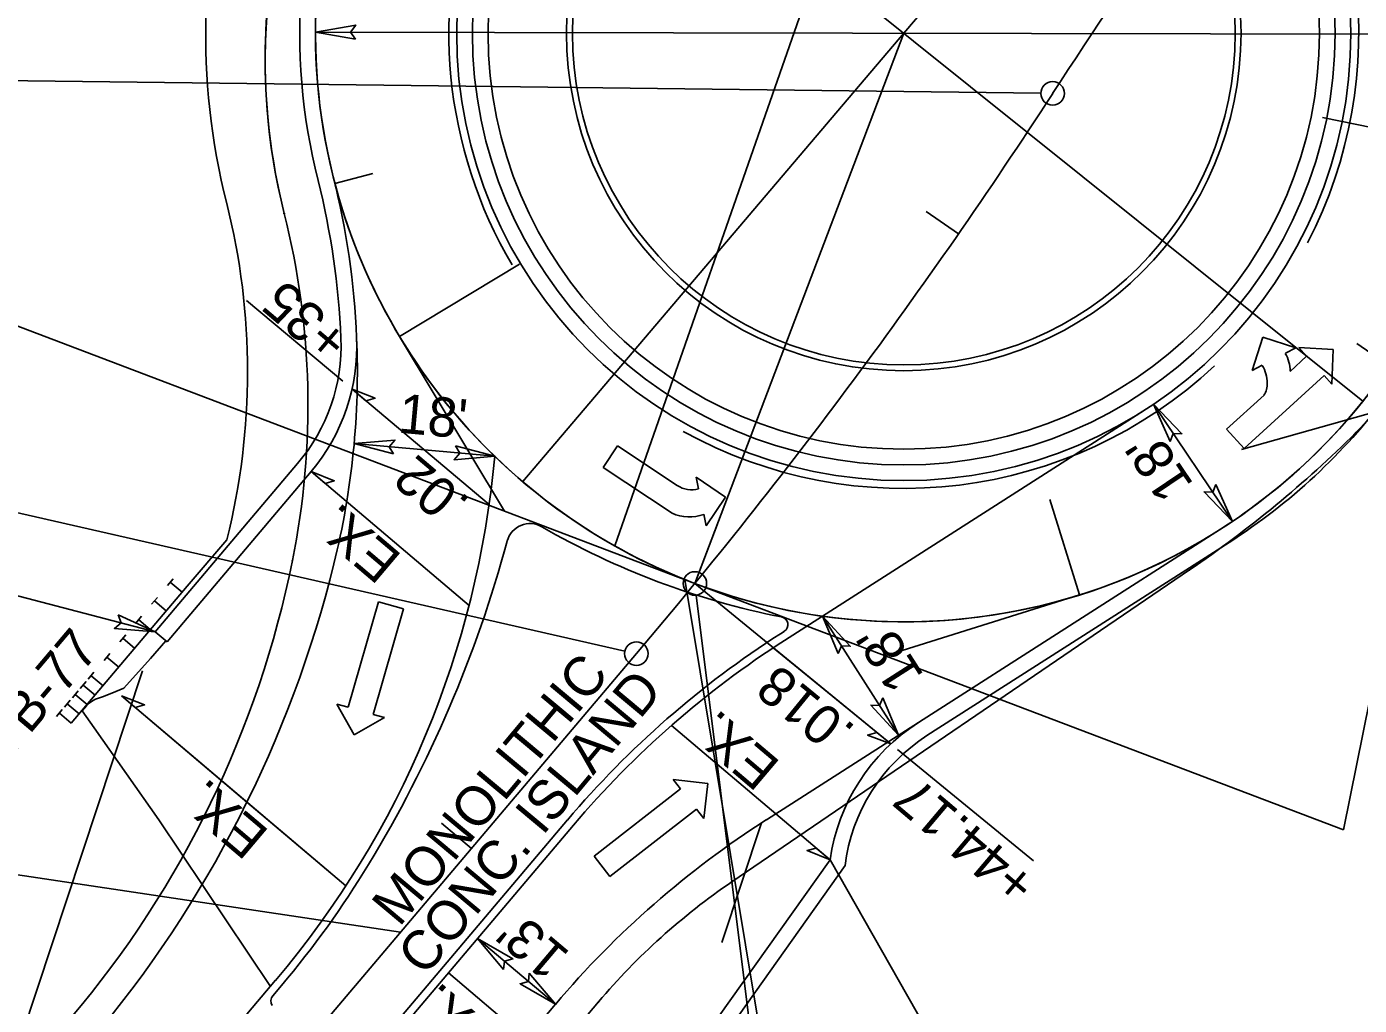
# Model space of a CAD drawing. Extents: x 1761082 to 1764358, y 421907 to 425434.
# Drawn here: x 1762595.2 to 1762765.1, y 423493.1 to 423617.8 of the extents above; entities that cross this region are included whole.
import ezdxf

# ---------------------------------------------------------------- set-up
doc = ezdxf.new("R2010")
doc.units = 0
for name, color, linetype in [('MARK HOOKS CENTER STRAIGHT LEFT TURN ARROW CELL', 7, 'Continuous'), ('MARK LEFT TURN ARROW CELL', 7, 'Continuous'), ('MARK STRAIGHT RIGHT ARROW CELL', 7, 'Continuous'), ('MARK UTURN ARROW CELL', 7, 'Continuous'), ('Prop Horizontal Alignment Tick Large', 7, 'Continuous'), ('Prop Mkg 3ft Min Skp 3ft Wide White', 7, 'Continuous'), ('Prop Mkg 3ft Min Skp 9ft White', 7, 'Continuous'), ('Prop Mkg 3ft Min Skp 9ft Wide White', 7, 'Continuous'), ('Prop Mkg Min Skp 6ft Yellow', 7, 'Continuous'), ('Prop Mkg Skp Wht', 7, 'Continuous'), ('Prop Mkg Solid White Diagonals', 7, 'Continuous'), ('Prop Mkg Solid White Edge Line', 7, 'Continuous'), ('Prop Mkg Solid White Gore Line', 7, 'Continuous'), ('Prop Mkg Solid White Lane Line', 7, 'Continuous'), ('Prop Mkg Solid White Multiple Diagonals V8i', 7, 'Continuous'), ('Prop Mkg Solid White Wide Lane Line', 7, 'Continuous'), ('Prop Mkg Solid Yel Skip LT', 7, 'Continuous'), ('Prop Mkg Solid Yel Skip RT', 7, 'Continuous'), ('Prop Mkg Solid Yellow Diagonals', 7, 'Continuous'), ('Prop Mkg Solid Yellow Edge Line', 7, 'Continuous'), ('Prop Mkg Solid Yellow Lane Line', 7, 'Continuous'), ('Prop Structure Anchor Unit CELL', 7, 'Continuous'), ('Scratch_Level_0', 7, 'Continuous'), ('Scratch_Level_1', 7, 'Continuous'), ('Scratch_Level_5', 7, 'Continuous')]:
    doc.layers.add(name, color=color, linetype=linetype)

msp = doc.modelspace()

# ---------------------------------------------------------------- linework, layer by layer
at = {"layer": 'MARK HOOKS CENTER STRAIGHT LEFT TURN ARROW CELL'}
for p, q in [((1762634.54, 423597.85), (1762639.38, 423599.12)), ((1762714.04, 423591.42), (1762709.93, 423594.27)), ((1762768.94, 423574.59), (1762764.82, 423577.42)), ((1762651.95, 423513.1), (1762648.13, 423516.33))]:
    msp.add_line(p, q, dxfattribs=at)
at = {"layer": 'MARK LEFT TURN ARROW CELL'}
for p, q in [((1762611.61, 423540.71), (1762629.77, 423562.14)), ((1762748.54, 423552.1), (1762710.02, 423527.47)), ((1762613.14, 423539.42), (1762611.61, 423540.71)), ((1762676.87, 423478.99), (1762699.58, 423510.9))]:
    msp.add_line(p, q, dxfattribs=at)
for centre, radius, start, end in [((1762707.06, 423616.97), 77, 120.5769, 194.1003), ((1762535.4, 423573.85), 100, 2.4429, 14.1003), ((1762612.33, 423577.14), 23, 319.302, 2.4429), ((1762707.06, 423616.97), 77, 302.5921, 323.1892), ((1762722.41, 423508.09), 23, 122.5921, 172.9809)]:
    msp.add_arc(centre, radius, start, end, dxfattribs=at)
at = {"layer": 'MARK STRAIGHT RIGHT ARROW CELL'}
msp.add_line((1761294.53, 421910.78), (1762672.97, 423537.92), dxfattribs=at)
for centre, start, end in [((1763313.22, 423228.23), 137.52342, 147.0162), ((1762138.87, 423990.39), 319.7301, 327.0162)]:
    msp.add_arc(centre, 700, start, end, dxfattribs=at)
at = {"layer": 'MARK UTURN ARROW CELL'}
for points in [[(1762724.54, 423609.33), (1762504.57, 423612), (1762430.45, 423524.52)], [(1762671.51, 423538.25), (1762540.95, 423567.98), (1762471.5, 423486)], [(1762680.61, 423545.38), (1762700.7, 423384.1), (1762621.03, 423290.05)], [(1762642.9, 423502.41), (1762567.68, 423513.67), (1762484.7, 423415.73)]]:
    msp.add_lwpolyline(points, dxfattribs=at)
for centre in [(1762726.04, 423609.31), (1762680.43, 423546.86), (1762680.43, 423546.86), (1762672.97, 423537.92)]:
    msp.add_circle(centre, 1.5, dxfattribs=at)
at = {"layer": 'Prop Horizontal Alignment Tick Large'}
msp.add_line((1762680.43, 423546.86), (1762683.27, 423554.34), dxfattribs=at)
at = {"layer": 'Prop Mkg 3ft Min Skp 3ft Wide White'}
msp.add_line((1761294.53, 421910.78), (1762672.97, 423537.92), dxfattribs=at)
for centre, radius, start, end in [((1763313.22, 423228.23), 700, 137.52342, 147.0162), ((1762707.06, 423616.97), 75, 106.8512, 249.1952), ((1762138.87, 423990.39), 700, 319.7301, 327.0162), ((1762707.06, 423616.97), 75, 249.1952, 348.6079)]:
    msp.add_arc(centre, radius, start, end, dxfattribs=at)
at = {"layer": 'Prop Mkg 3ft Min Skp 9ft White'}
msp.add_circle((1762707.06, 423616.97), 55, dxfattribs=at)
at = {"layer": 'Prop Mkg 3ft Min Skp 9ft Wide White'}
msp.add_line((1762620.75, 423552.44), (1762615.72, 423546.5), dxfattribs=at)
for centre, radius, start, end in [((1762707.06, 423616.97), 89, 132.3949, 194.1003), ((1762535.4, 423573.85), 88, 345.9187, 14.1003)]:
    msp.add_arc(centre, radius, start, end, dxfattribs=at)
at = {"layer": 'Prop Mkg Skp Wht'}
for p, q in [((1762613.14, 423539.42), (1762631.52, 423561.11)), ((1762747.46, 423553.78), (1762708.94, 423529.16)), ((1762603.86, 423528.46), (1762602.32, 423530.65)), ((1762675.29, 423480.21), (1762697.66, 423511.66))]:
    msp.add_line(p, q, dxfattribs=at)
for points in [[(1762602.32, 423530.65), (1762602.86, 423531.26), (1762603.22, 423531.6), (1762603.61, 423531.89), (1762604.03, 423532.11), (1762605.02, 423532.47), (1762606.6, 423533.08), (1762607.64, 423533.51), (1762611.03, 423537.3), (1762612.98, 423539.55)], [(1762626.31, 423495.52), (1762612.09, 423516.72), (1762603.86, 423528.46)]]:
    msp.add_lwpolyline(points, dxfattribs=at)
for centre, radius, start, end in [((1762707.06, 423616.97), 75, 120.5769, 194.1003), ((1762535.4, 423573.85), 102, 2.4429, 14.1003), ((1762612.33, 423577.14), 25, 320.1407, 2.4429), ((1762707.06, 423616.97), 75, 302.5921, 324.7031), ((1762722.41, 423508.09), 25, 122.5921, 171.7978)]:
    msp.add_arc(centre, radius, start, end, dxfattribs=at)
at = {"layer": 'Prop Mkg Solid White Diagonals'}
for p, q in [((1762691.34, 423540.45), (1762691.83, 423540.76)), ((1762638.54, 423486.44), (1762664.19, 423516.72)), ((1762627.72, 423495.64), (1762626.61, 423494.33))]:
    msp.add_line(p, q, dxfattribs=at)
for radius in [53, 43]:
    msp.add_circle((1762707.06, 423616.97), radius, dxfattribs=at)
for centre, radius, start, end in [((1762659.4, 423551.49), 3, 59.9994, 164.844), ((1762710.9, 423640.69), 100, 239.9994, 258.8049), ((1762502.07, 423594.1), 160, 328.7221, 344.844), ((1762691.29, 423541.61), 1, 302.5921, 78.8049), ((1762756.51, 423438.5), 121, 122.5921, 139.7301), ((1762535.4, 423573.85), 121, 319.7301, 328.7221), ((1762627.37, 423493.68), 1, 139.7301, 215.5224)]:
    msp.add_arc(centre, radius, start, end, dxfattribs=at)
at = {"layer": 'Prop Mkg Solid White Edge Line'}
for start, end in [(106.8512, 249.1952), (249.1952, 348.6079)]:
    msp.add_arc((1762707.06, 423616.97), 75, start, end, dxfattribs=at)
at = {"layer": 'Prop Mkg Solid White Gore Line'}
for radius in [43, 42.25]:
    msp.add_circle((1762707.06, 423616.97), radius, dxfattribs=at)
at = {"layer": 'Prop Mkg Solid White Lane Line'}
for p, q in [((1762691.83, 423540.76), (1762691.34, 423540.45)), ((1762638.54, 423486.44), (1762664.19, 423516.72)), ((1762626.61, 423494.33), (1762627.72, 423495.64))]:
    msp.add_line(p, q, dxfattribs=at)
for centre, radius, start, end in [((1762659.4, 423551.49), 3, 59.9994, 164.844), ((1762710.9, 423640.69), 100, 239.9994, 258.8049), ((1762502.07, 423594.1), 160, 328.7221, 344.844), ((1762691.29, 423541.61), 1, 302.5921, 78.8049), ((1762756.51, 423438.5), 121, 122.5921, 139.7301), ((1762535.4, 423573.85), 121, 319.7301, 328.7221), ((1762627.37, 423493.68), 1, 139.7301, 215.5224)]:
    msp.add_arc(centre, radius, start, end, dxfattribs=at)
at = {"layer": 'Prop Mkg Solid White Multiple Diagonals V8i'}
for p, q in [((1762474.81, 423624.99), (1762680.43, 423546.86)), ((1762680.43, 423546.86), (1762707.06, 423616.97)), ((1762760.45, 423606.22), (1762780.59, 423602.16)), ((1762763.12, 423515.45), (1762780.59, 423602.16)), ((1762658.08, 423587.54), (1762642.78, 423578.35)), ((1762656.15, 423556.09), (1762642.78, 423578.35)), ((1762750.11, 423563.93), (1762774.16, 423570.73)), ((1762737.77, 423568.95), (1762696.7, 423542.69)), ((1762725.67, 423557.57), (1762729.48, 423545.4)), ((1762763.12, 423515.45), (1762680.43, 423546.86)), ((1762704.7, 423537.64), (1762729.48, 423545.4))]:
    msp.add_line(p, q, dxfattribs=at)
for radius in [57, 53]:
    msp.add_circle((1762707.06, 423616.97), radius, dxfattribs=at)
for radius, start, end in [(58, 332.6013, 110.42), (58, 110.3706, 210.5769), (75, 194.1003, 225.9439), (58, 240.9947, 313.0824)]:
    msp.add_arc((1762707.06, 423616.97), radius, start, end, dxfattribs=at)
at = {"layer": 'Prop Mkg Solid White Wide Lane Line'}
for p, q in [((1762670.22, 423551.65), (1762718.86, 423691.04)), ((1762755.65, 423674.11), (1762707.06, 423616.97)), ((1762648.54, 423663.87), (1762765.59, 423570.08)), ((1762707.06, 423616.97), (1762658.48, 423559.84)), ((1762743.5, 423548.59), (1762685.14, 423508.84)), ((1762574.37, 423382.84), (1762668.14, 423493.53))]:
    msp.add_line(p, q, dxfattribs=at)
for centre in [(1762628.07, 423594.01), (1762628.07, 423594.01), (1762764.7, 423566.09), (1762764.7, 423566.09), (1762629.12, 423549.77), (1762629.12, 423549.77), (1762743.5, 423548.59), (1762743.5, 423548.59), (1762685.14, 423508.84), (1762685.14, 423508.84), (1762668.14, 423493.53), (1762668.14, 423493.53)]:
    msp.add_circle(centre, 0.0417, dxfattribs=at)
for centre, radius, start, end in [((1762705.65, 423613.56), 80, 12.8164, 194.1392), ((1762715.4, 423615.77), 70, 314.7787, 12.8164), ((1762531.1, 423569.59), 100, 348.5699, 14.1392), ((1762659.05, 423672.56), 150, 304.2624, 314.7787), ((1762501.69, 423575.53), 130, 319.7301, 348.5699), ((1762732.99, 423438.59), 85, 124.2624, 139.7301)]:
    msp.add_arc(centre, radius, start, end, dxfattribs=at)
at = {"layer": 'Prop Mkg Solid Yel Skip RT'}
for p, q in [((1762782.06, 423616.84), (1762632.07, 423617.11)), ((1762623.28, 423582.94), (1762635.56, 423572.62)), ((1762738.91, 423569.7), (1762748.96, 423554.77)), ((1762636.99, 423564.69), (1762654.91, 423563.07)), ((1762696.7, 423542.69), (1762706.4, 423527.53)), ((1762706.27, 423525.7), (1762723.58, 423511.53)), ((1762652.72, 423501.63), (1762662.64, 423493.23))]:
    msp.add_line(p, q, dxfattribs=at)
for points in [[(1762537.21, 423554.76), (1762540.96, 423559.19), (1762611.61, 423540.71)], [(1762697.66, 423511.66), (1762713.08, 423484.59), (1762710.24, 423481.23)]]:
    msp.add_lwpolyline(points, dxfattribs=at)
at = {"layer": 'Prop Mkg Solid Yellow Diagonals'}
for p, q in [((1762752.83, 423578.23), (1762751.47, 423574.01)), ((1762757.05, 423576.87), (1762752.83, 423578.23)), ((1762755.71, 423576.19), (1762757.05, 423576.87)), ((1762758.42, 423575.81), (1762756.31, 423573.89)), ((1762761.82, 423576.68), (1762757.41, 423576.92)), ((1762757.41, 423576.92), (1762758.42, 423575.81)), ((1762761.65, 423572.26), (1762761.82, 423576.68)), ((1762751.47, 423574.01), (1762752.77, 423574.66)), ((1762750.44, 423564.08), (1762760.64, 423573.37)), ((1762760.64, 423573.37), (1762761.65, 423572.26)), ((1762752.99, 423570.86), (1762748.22, 423566.52)), ((1762748.22, 423566.52), (1762750.44, 423564.08)), ((1762670.55, 423564.39), (1762668.73, 423561.64)), ((1762678.18, 423559.35), (1762670.55, 423564.39)), ((1762668.73, 423561.64), (1762677.53, 423555.83)), ((1762684.33, 423557.87), (1762680.61, 423560.39)), ((1762680.61, 423560.39), (1762680.9, 423558.93)), ((1762681.87, 423554.22), (1762684.33, 423557.87)), ((1762681.57, 423555.68), (1762681.87, 423554.22)), ((1762636.24, 423531.08), (1762640.09, 423544.54)), ((1762643.26, 423543.63), (1762639.41, 423530.18)), ((1762640.09, 423544.54), (1762643.26, 423543.63)), ((1762637.01, 423527.59), (1762634.8, 423531.5)), ((1762634.8, 423531.5), (1762636.24, 423531.08)), ((1762639.41, 423530.18), (1762640.85, 423529.76)), ((1762640.85, 423529.76), (1762637.01, 423527.59)), ((1762678.61, 423520.71), (1762677.68, 423521.9)), ((1762677.68, 423521.9), (1762682.07, 423521.39)), ((1762682.07, 423521.39), (1762681.56, 423516.93)), ((1762667.57, 423512.1), (1762678.61, 423520.71)), ((1762680.64, 423518.11), (1762669.6, 423509.5)), ((1762681.56, 423516.93), (1762680.64, 423518.11)), ((1762669.6, 423509.5), (1762667.57, 423512.1))]:
    msp.add_line(p, q, dxfattribs=at)
for centre, radius, start, end in [((1762751.89, 423573.91), 4.43, 359.8616, 30.7402), ((1762748.95, 423572.4), 4.43, 359.7679, 30.6214), ((1762750.87, 423572.24), 2.52, 326.9459, 3.2579), ((1762679.99, 423562.07), 3.27, 236.564, 286.2222), ((1762679.72, 423560.58), 5.25, 245.2401, 290.5518)]:
    msp.add_arc(centre, radius, start, end, dxfattribs=at)
at = {"layer": 'Prop Mkg Solid Yellow Edge Line'}
msp.add_arc((1762707.06, 423616.97), 75, 262.0563, 302.5921, dxfattribs=at)
at = {"layer": 'Prop Mkg Solid Yellow Lane Line'}
for points in [[(1762637.17, 423616.22), (1762632.07, 423617.11), (1762637.2, 423618.01), (1762636.54, 423617.1)], [(1762741.03, 423564.97), (1762738.91, 423569.7), (1762742.53, 423565.95), (1762741.41, 423565.98)], [(1762641.99, 423563.36), (1762636.99, 423564.69), (1762642.18, 423565.13), (1762641.45, 423564.29)], [(1762649.91, 423564.41), (1762654.91, 423563.07), (1762649.72, 423562.63), (1762650.45, 423563.48)], [(1762746.84, 423559.49), (1762748.96, 423554.77), (1762745.34, 423558.52), (1762746.46, 423558.48)], [(1762606.9, 423542.85), (1762611.61, 423540.71), (1762606.42, 423541.13), (1762607.28, 423541.84)], [(1762698.71, 423537.92), (1762696.7, 423542.69), (1762700.23, 423538.86), (1762699.11, 423538.92)], [(1762704.39, 423532.3), (1762706.4, 423527.53), (1762702.87, 423531.36), (1762703.98, 423531.3)], [(1762656.04, 423497.66), (1762652.72, 423501.63), (1762657.22, 423499.01), (1762656.14, 423498.73)], [(1762659.31, 423497.2), (1762662.64, 423493.23), (1762658.14, 423495.85), (1762659.22, 423496.12)]]:
    msp.add_lwpolyline(points, close=True, dxfattribs=at)
at = {"layer": 'Prop Structure Anchor Unit CELL'}
for p, q in [((1762613.18, 423546.59), (1762613.92, 423547.47)), ((1762615.07, 423545.74), (1762613.55, 423547.03)), ((1762600.93, 423529.05), (1762615.72, 423546.5)), ((1762611.16, 423544.21), (1762611.9, 423545.08)), ((1762613.05, 423543.35), (1762611.53, 423544.64)), ((1762609.14, 423541.82), (1762609.88, 423542.7)), ((1762611.03, 423540.97), (1762609.51, 423542.26)), ((1762607.12, 423539.44), (1762607.86, 423540.31)), ((1762609.01, 423538.58), (1762607.49, 423539.88)), ((1762605.1, 423537.05), (1762605.84, 423537.93)), ((1762606.99, 423536.2), (1762605.47, 423537.49)), ((1762603.08, 423534.67), (1762603.82, 423535.54)), ((1762604.97, 423533.81), (1762603.45, 423535.11)), ((1762602.07, 423533.48), (1762602.81, 423534.35)), ((1762603.96, 423532.62), (1762602.44, 423533.92)), ((1762600.05, 423531.09), (1762600.79, 423531.97)), ((1762601.06, 423532.29), (1762601.8, 423533.16)), ((1762602.95, 423531.43), (1762601.43, 423532.72)), ((1762599.04, 423529.9), (1762599.78, 423530.78)), ((1762600.93, 423529.05), (1762599.41, 423530.34)), ((1762601.94, 423530.24), (1762600.42, 423531.53))]:
    msp.add_line(p, q, dxfattribs=at)
at = {"layer": 'Scratch_Level_0'}
for p, q in [((1762705.4, 423526.41), (1762680.43, 423546.86)), ((1762696.7, 423542.69), (1762691.87, 423539.61)), ((1762610.02, 423535.74), (1762588.62, 423471.14)), ((1762623.32, 423519), (1762607.32, 423532.55)), ((1762708.94, 423529.16), (1762689.56, 423516.76)), ((1762635.92, 423508.32), (1762623.32, 423519)), ((1762688.94, 423516.36), (1762683.88, 423501.1)), ((1762299.96, 423085.24), (1762664.95, 423516.07)), ((1762278.7, 423085.2), (1762626.96, 423496.29)), ((1762339.89, 423112.25), (1762662.64, 423493.23))]:
    msp.add_line(p, q, dxfattribs=at)
for centre, radius, start, end in [((1762535.4, 423573.85), 102, 354.2277, 2.4429), ((1762535.4, 423573.85), 120, 319.7301, 354.8466), ((1762535.4, 423573.85), 102, 346.1144, 354.2277), ((1762707.06, 423616.97), 75, 225.9439, 262.0563), ((1762488.8, 423585.37), 150, 319.7301, 346.1144), ((1762756.51, 423438.5), 120, 122.5921, 139.7301), ((1762754.2, 423415.66), 120, 122.5921, 139.7301)]:
    msp.add_arc(centre, radius, start, end, dxfattribs=at)
at = {"layer": 'Scratch_Level_1'}
msp.add_lwpolyline([(1762679.14, 423547.37), (1762704.35, 423395.7), (1762650.35, 423331.96)], dxfattribs=at)
for centre in [(1762628.07, 423594.01), (1762628.07, 423594.01), (1762629.12, 423549.77), (1762629.12, 423549.77)]:
    msp.add_circle(centre, 0.0417, dxfattribs=at)
for centre, radius, start, end in [((1762705.65, 423613.56), 80, 41.9526, 194.1392), ((1762531.1, 423569.59), 100, 348.5699, 14.1392), ((1762501.69, 423575.53), 130, 319.7301, 348.5699)]:
    msp.add_arc(centre, radius, start, end, dxfattribs=at)
at = {"layer": 'Scratch_Level_5'}
for p, q in [((1762636.72, 423571.64), (1762654.2, 423556.94)), ((1762631.52, 423561.11), (1762651.64, 423544.06)), ((1762690.43, 423538.67), (1762705.4, 423526.41)), ((1762607.32, 423532.55), (1762635.92, 423508.32)), ((1762677.45, 423528.78), (1762697.66, 423511.66)), ((1762649, 423497.24), (1762658.92, 423488.84))]:
    msp.add_line(p, q, dxfattribs=at)
for points in [[(1762636.72, 423571.64), (1762639.66, 423570.47), (1762638.49, 423570.15)], [(1762631.52, 423561.11), (1762634.45, 423559.94), (1762633.28, 423559.62)], [(1762607.32, 423532.55), (1762610.26, 423531.38), (1762609.09, 423531.06)], [(1762705.4, 423526.41), (1762702.44, 423527.54), (1762703.61, 423527.88)], [(1762697.66, 423511.66), (1762694.73, 423512.84), (1762695.9, 423513.15)]]:
    msp.add_lwpolyline(points, close=True, dxfattribs=at)

# ---------------------------------------------------------------- texts
at = {"layer": 'Prop Mkg Min Skp 6ft Yellow'}
for s, rotation, p in [('.02', 139.7301, (1762651.99, 423557.48)), ('EX.', 139.7301, (1762643.25, 423550.37)), ('.018', 140.6833, (1762701.11, 423528.5)), ('EX.', 139.7301, (1762691.51, 423524)), ('EX.', 139.7301, (1762626.33, 423515.24)), ('EX.', 139.7301, (1762655.99, 423489.26))]:
    msp.add_text(s, height=5, rotation=rotation, dxfattribs=at).set_placement(p)
at = {"layer": 'Prop Mkg Solid Yel Skip LT'}
for s, rotation, p in [("18'", 354.8466, (1762642.49, 423566.09)), ("18'", 123.9622, (1762744.1, 423559.46)), ("18'", 122.5921, (1762709.71, 423535.09)), ('MONOLITHIC', 50.1302, (1762642.74, 423502.98)), ('CONC. ISLAND', 50.1302, (1762646.01, 423496.66)), ("13'", 139.7301, (1762664.68, 423499.73))]:
    msp.add_text(s, height=5, rotation=rotation, dxfattribs=at).set_placement(p)
at = {"layer": 'Prop Mkg Solid Yel Skip RT'}
for s, p in [('+35', (1762636.75, 423578.44)), ('+44.17', (1762724.36, 423509.24))]:
    msp.add_text(s, height=5, rotation=139.7301, dxfattribs=at).set_placement(p)
at = {"layer": 'Prop Structure Anchor Unit CELL'}
msp.add_text('TYPE B-77', height=5, rotation=49.7301, dxfattribs=at).set_placement((1762583.09, 423512.77))

doc.saveas('drawing.dxf')
